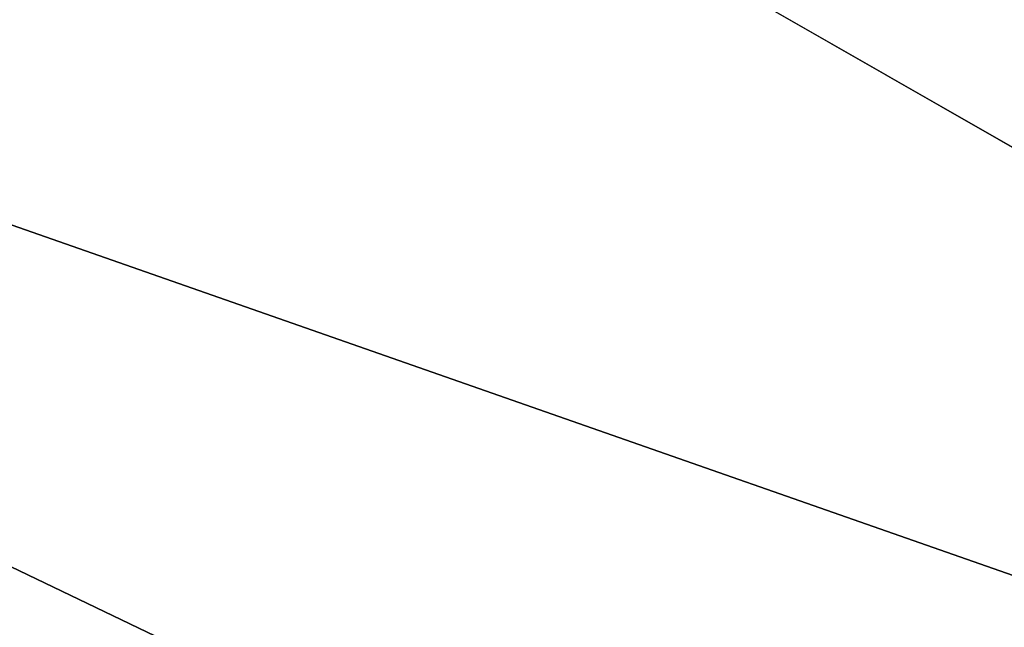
# Model space of a CAD drawing. Extents: x -252 to 252, y -10 to 987.
# Tile 427 of 656: x 4.366 to 5.012, y 100.093 to 100.491. Entities that reach past the tile are written whole.
import ezdxf

# ---------------------------------------------------------------- set-up
doc = ezdxf.new("R2010")
doc.units = 0
doc.header["$LTSCALE"] = 65.185185
for name, color, linetype in [('2647', 7, 'CONTINUOUS'), ('2648', 7, 'CONTINUOUS'), ('2667', 7, 'CONTINUOUS'), ('3522', 7, 'CONTINUOUS'), ('3531', 7, 'CONTINUOUS'), ('3914', 7, 'CONTINUOUS')]:
    doc.layers.add(name, color=color, linetype=linetype)

msp = doc.modelspace()

# ---------------------------------------------------------------- linework, layer by layer
at = {"layer": '2647', "color": 7, "linetype": 'CONTINUOUS'}
for points in [[(5.46541, 101.2962, -68.5), (8.31027, 98.97475, -68.5), (2.64057, 100.95884, -68.5), (5.46541, 101.2962, -68.5)], [(2.64057, 100.95884, -68.5), (8.31027, 98.97475, -68.5), (5.29295, 99.68463, -68.5), (2.64057, 100.95884, -68.5)]]:
    msp.add_3dface(points, dxfattribs=at)
at = {"layer": '2648', "color": 7, "linetype": 'CONTINUOUS'}
msp.add_3dface([(5.99033, 99.85104, -15.5), (3.40675, 101.32929, -15.5), (-5.71762, 100.05181, -15.5), (5.99033, 99.85104, -15.5)], dxfattribs=at)
at = {"layer": '2667', "color": 7, "linetype": 'CONTINUOUS'}
for points in [[(3.6342, 101.77628, -15.63397), (6.79497, 99.84953, -15.63397), (3.77174, 102.11576, -16.00045), (3.6342, 101.77628, -15.63397)], [(3.77174, 102.11576, -16.00045), (6.79497, 99.84953, -15.63397), (7.02975, 100.13068, -16.00045), (3.77174, 102.11576, -16.00045)], [(5.93473, 101.11668, -16.5), (3.77174, 102.11576, -16.00045), (7.02975, 100.13068, -16.00045), (5.93473, 101.11668, -16.5)], [(3.40675, 101.32929, -15.5), (5.99033, 99.85104, -15.5), (3.6342, 101.77628, -15.63397), (3.40675, 101.32929, -15.5)], [(3.6342, 101.77628, -15.63397), (5.99033, 99.85104, -15.5), (6.79497, 99.84953, -15.63397), (3.6342, 101.77628, -15.63397)]]:
    msp.add_3dface(points, dxfattribs=at)
at = {"layer": '3522', "color": 7, "linetype": 'CONTINUOUS'}
for points in [[(6.97144, 100.31421, -68.47071), (5.46541, 101.2962, -68.5), (3.71467, 102.25101, -68.47071), (6.97144, 100.31421, -68.47071)], [(5.08754, 101.63316, -68.4), (6.97144, 100.31421, -68.47071), (3.71467, 102.25101, -68.47071), (5.08754, 101.63316, -68.4)]]:
    msp.add_3dface(points, dxfattribs=at)
at = {"layer": '3531', "color": 7, "linetype": 'CONTINUOUS'}
msp.add_3dface([(2.64057, 100.95884, -68.5), (5.29295, 99.68463, -68.5), (2.49498, 98.41623, -68.4), (2.64057, 100.95884, -68.5)], dxfattribs=at)
at = {"layer": '3914', "color": 7, "linetype": 'CONTINUOUS'}
for points in [[(90.2, 103.5, 11), (-9.9, 103.5, 11), (-9.9, 97.03436, 8.89919), (90.2, 103.5, 11)], [(-9.9, 103.5, -11), (90.2, 103.5, -11), (90.2, 97.03436, -8.89919), (-9.9, 103.5, -11)], [(90.2, 97.03436, 8.89919), (90.2, 103.5, 11), (-9.9, 97.03436, 8.89919), (90.2, 97.03436, 8.89919)], [(-9.9, 103.5, -11), (90.2, 97.03436, -8.89919), (-9.9, 97.03436, -8.89919), (-9.9, 103.5, -11)]]:
    msp.add_3dface(points, dxfattribs=at)

doc.saveas('drawing.dxf')
